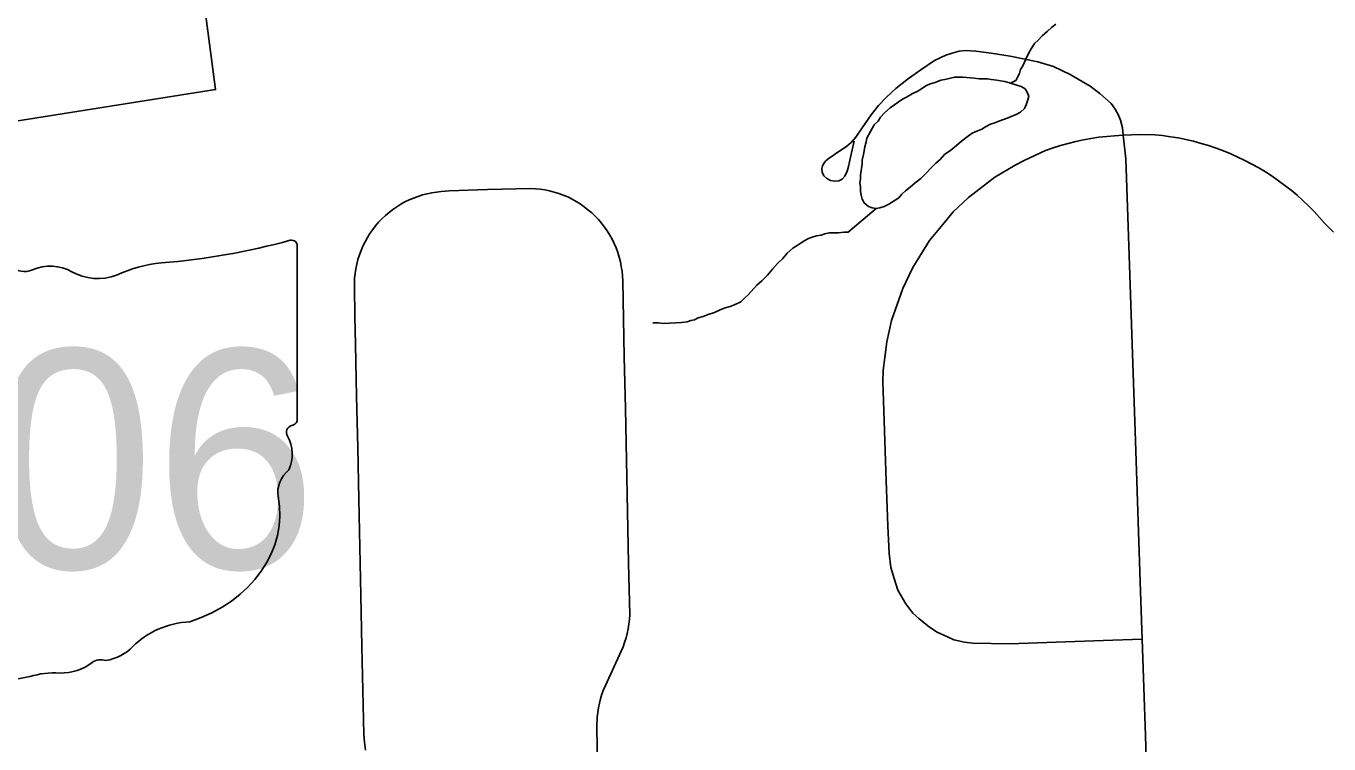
# Model space of a CAD drawing. Extents: x -11.4 to 84.1, y 11.1 to 59.
# Drawn here: x 28.606 to 29.392, y 41.967 to 42.399 of the extents above; entities that cross this region are included whole.
import ezdxf

# ---------------------------------------------------------------- set-up
doc = ezdxf.new("R2010")
doc.units = 0
for name, color, linetype in [('GM_X_City_Street', 7, 'Continuous'), ('GM_X_Corporation', 7, 'Continuous'), ('GM_X_Minor_Lake', 7, 'Continuous'), ('GM_X_Minor_River', 7, 'Continuous'), ('GM_X_State_Shield', 7, 'Continuous')]:
    doc.layers.add(name, color=color, linetype=linetype)

msp = doc.modelspace()

# ---------------------------------------------------------------- linework, layer by layer
at = {"layer": 'GM_X_City_Street'}
for points in [[(29.28172, 41.95073), (29.281, 41.97159), (29.28, 42.00063), (29.279, 42.02967), (29.27806, 42.0585), (29.27707, 42.08834), (29.27601, 42.11883), (29.27495, 42.14932), (29.27394, 42.17841), (29.27292, 42.20751), (29.27214, 42.23132), (29.27136, 42.25514), (29.27075, 42.27263), (29.27013, 42.29011), (29.26911, 42.31904), (29.26747, 42.33337), (29.26713, 42.33772), (29.26596, 42.34239), (29.26453, 42.34577), (29.26284, 42.34915), (29.26024, 42.3524), (29.25347, 42.35844), (29.24758, 42.36294), (29.23562, 42.37004), (29.22557, 42.37479), (29.21622, 42.37751), (29.19937, 42.38102), (29.18806, 42.38277), (29.1788, 42.38404), (29.17258, 42.38446), (29.16868, 42.38404), (29.16443, 42.38278), (29.16073, 42.38157), (29.15377, 42.37829), (29.14564, 42.3727), (29.13819, 42.36758), (29.13049, 42.36153), (29.12493, 42.35628), (29.12017, 42.3513), (29.11577, 42.34556), (29.11028, 42.33781), (29.10639, 42.33227), (29.10383, 42.32917), (29.10107, 42.32686), (29.09368, 42.32181), (29.0897, 42.31907), (29.08817, 42.31769), (29.08715, 42.3163), (29.08642, 42.31484), (29.08598, 42.31331), (29.08613, 42.3112), (29.08707, 42.30898), (29.08904, 42.30734), (29.09125, 42.30606), (29.09378, 42.30573), (29.09611, 42.30596), (29.09823, 42.30697), (29.09981, 42.30878), (29.10115, 42.31164), (29.10204, 42.31442), (29.10331, 42.32016), (29.10535, 42.32969)], [(29.279, 42.02967), (29.25544, 42.02896), (29.22723, 42.0279), (29.19903, 42.02684), (29.17692, 42.02732), (29.17194, 42.02801), (29.16551, 42.02937), (29.16172, 42.03112), (29.15548, 42.03395), (29.1509, 42.03697), (29.14447, 42.04213), (29.14086, 42.04544), (29.13648, 42.051), (29.13168, 42.05927), (29.12947, 42.06629), (29.12751, 42.07297), (29.12655, 42.08139), (29.12578, 42.09797), (29.1247, 42.12514), (29.12391, 42.1492), (29.12311, 42.17327), (29.12274, 42.18447), (29.12294, 42.19177), (29.12389, 42.19946), (29.12506, 42.20879), (29.12801, 42.22178), (29.13482, 42.24101), (29.14086, 42.25364), (29.15084, 42.26999), (29.15878, 42.27965), (29.16503, 42.28725), (29.17428, 42.29583), (29.19026, 42.308), (29.20253, 42.31531), (29.20828, 42.31843), (29.22083, 42.32418), (29.22533, 42.32574), (29.22983, 42.32716), (29.23438, 42.32843), (29.23898, 42.32957), (29.24362, 42.33055), (29.24826, 42.3314), (29.25295, 42.3321), (29.25764, 42.33264), (29.26238, 42.33304), (29.26747, 42.33337), (29.27751, 42.33377), (29.28667, 42.3336), (29.29137, 42.33312), (29.29606, 42.33248), (29.3007, 42.33169), (29.30534, 42.33076), (29.30998, 42.32969), (29.31453, 42.32846), (29.31908, 42.3271), (29.32358, 42.32559), (29.32798, 42.32396), (29.33239, 42.32216), (29.3367, 42.32024), (29.34096, 42.31819), (29.34518, 42.316), (29.3493, 42.31369), (29.35333, 42.31123), (29.35731, 42.30866), (29.36119, 42.30597), (29.36502, 42.30315), (29.36872, 42.30021), (29.37237, 42.29716), (29.37587, 42.294), (29.37928, 42.29073), (29.3826, 42.28735), (29.38581, 42.28387), (29.3889, 42.28029), (29.39429, 42.27486)], [(28.81094, 41.96288), (28.81023, 41.96758), (28.8099, 41.97232), (28.80934, 41.9988), (28.80878, 42.02527), (28.80812, 42.05633), (28.80751, 42.08516), (28.8069, 42.11399), (28.80624, 42.14505), (28.80558, 42.17612), (28.80493, 42.20718), (28.80457, 42.22436), (28.8042, 42.24154), (28.80434, 42.24727), (28.80463, 42.25013), (28.8051, 42.25295), (28.80567, 42.25576), (28.80638, 42.25855), (28.80729, 42.26128), (28.80828, 42.26397), (28.80942, 42.2666), (28.8107, 42.26917), (28.81207, 42.27168), (28.81359, 42.27412), (28.81525, 42.27646), (28.81701, 42.27873), (28.81885, 42.2809), (28.82085, 42.28298), (28.82293, 42.28496), (28.82511, 42.28682), (28.82738, 42.28858), (28.82976, 42.29022), (28.83217, 42.29173), (28.83468, 42.29313), (28.83724, 42.2944), (28.8399, 42.29553), (28.8426, 42.29652), (28.8453, 42.29739), (28.84809, 42.29811), (28.85089, 42.29869), (28.85373, 42.29914), (28.85657, 42.29943), (28.86127, 42.29988), (28.88452, 42.30066)], [(28.95079, 41.95258), (28.95042, 41.97697), (28.95057, 41.98265), (28.9509, 41.98549), (28.95133, 41.98829), (28.9519, 41.99108), (28.95261, 41.99383), (28.95346, 41.99656), (28.95446, 41.99922), (28.95555, 42.00184), (28.96499, 42.02246), (28.96613, 42.02507), (28.96712, 42.02775), (28.96798, 42.03046), (28.96869, 42.03322), (28.96926, 42.036), (28.96969, 42.03881), (28.96997, 42.04164), (28.97016, 42.04448), (28.96951, 42.07555), (28.96886, 42.10661), (28.9682, 42.13767), (28.96755, 42.16873), (28.9669, 42.1998), (28.96642, 42.22274), (28.96594, 42.24568), (28.9658, 42.24857), (28.96552, 42.25144), (28.9651, 42.2543), (28.96452, 42.25714), (28.96377, 42.25994), (28.96292, 42.2627), (28.96193, 42.26541), (28.96079, 42.26808), (28.95951, 42.27067), (28.95814, 42.2732), (28.95662, 42.27566), (28.95497, 42.27804), (28.95322, 42.28033), (28.95132, 42.28252), (28.94933, 42.28463), (28.94725, 42.28662), (28.94502, 42.2885), (28.94275, 42.29027), (28.94038, 42.29193), (28.93792, 42.29345), (28.93541, 42.29486), (28.9328, 42.29614), (28.93015, 42.29728), (28.92745, 42.29827), (28.92465, 42.29914), (28.92186, 42.29986), (28.91902, 42.30045), (28.91618, 42.30087), (28.91329, 42.30115), (28.9104, 42.3013), (28.88452, 42.30066)]]:
    msp.add_lwpolyline(points, dxfattribs=at)
at = {"layer": 'GM_X_Corporation'}
msp.add_lwpolyline([(28.5493, 42.33376), (28.72061, 42.36089), (28.70332, 42.49239), (28.64659, 42.49537), (28.64812, 42.54387), (28.55487, 42.54565)], dxfattribs=at)
at = {"layer": 'GM_X_Minor_Lake'}
for points in [[(29.11866, 42.28918), (29.12094, 42.28956), (29.12359, 42.29032), (29.12624, 42.29183), (29.1323, 42.29562), (29.13419, 42.2979), (29.13647, 42.29979), (29.13912, 42.30207), (29.14215, 42.30473), (29.14556, 42.30738), (29.15465, 42.31648), (29.1573, 42.31875), (29.15996, 42.32179), (29.16374, 42.32444), (29.16715, 42.32709), (29.17018, 42.32975), (29.17359, 42.3324), (29.17662, 42.33468), (29.17928, 42.33581), (29.1823, 42.33695), (29.18458, 42.33847), (29.18761, 42.33998), (29.19026, 42.34074), (29.19253, 42.34188), (29.19821, 42.34377), (29.20048, 42.34491), (29.20275, 42.34567), (29.20578, 42.34718), (29.20806, 42.34946), (29.20919, 42.35173), (29.20995, 42.35401), (29.21071, 42.35667), (29.20996, 42.35894), (29.20844, 42.36122), (29.20618, 42.36274), (29.20353, 42.36349), (29.19898, 42.36501), (29.19634, 42.36577), (29.19369, 42.36615), (29.19141, 42.36653), (29.18801, 42.36691), (29.18574, 42.36729), (29.18082, 42.3673), (29.17779, 42.36768), (29.17097, 42.36844), (29.1687, 42.36844), (29.16605, 42.36844), (29.16, 42.36692), (29.15772, 42.36655), (29.15431, 42.36503), (29.15129, 42.36427), (29.14863, 42.36313), (29.14598, 42.36124), (29.14333, 42.35972), (29.14029, 42.3582)], [(29.14029, 42.3582), (29.1403, 42.35821), (29.13689, 42.35631), (29.13462, 42.35518), (29.13197, 42.35328), (29.1297, 42.35176), (29.12705, 42.34987), (29.12364, 42.34684), (29.12136, 42.34418), (29.11985, 42.34191), (29.11757, 42.33963), (29.11302, 42.33167), (29.11264, 42.32939), (29.11188, 42.32636), (29.11112, 42.32181), (29.11036, 42.31839), (29.11036, 42.31612), (29.10922, 42.30929), (29.10922, 42.30701), (29.10883, 42.30474), (29.10921, 42.30208), (29.10921, 42.29943), (29.10959, 42.29715), (29.11034, 42.29487), (29.11147, 42.2926), (29.11412, 42.29032), (29.11639, 42.28956), (29.11866, 42.28918)]]:
    msp.add_lwpolyline(points, dxfattribs=at)
at = {"layer": 'GM_X_Minor_River'}
for points in [[(29.2269, 42.40027), (29.22428, 42.39832), (29.22204, 42.39601), (29.21867, 42.39329), (29.21643, 42.39059), (29.21418, 42.38865), (29.2116, 42.38443), (29.20976, 42.38098), (29.20682, 42.37484), (29.20572, 42.37292), (29.20499, 42.37063), (29.20279, 42.36641), (29.19974, 42.36476)], [(29.11866, 42.28918), (29.10178, 42.27502), (29.09912, 42.27497), (29.09609, 42.27454), (29.09305, 42.27449), (29.09039, 42.27445), (29.08774, 42.27402), (29.08547, 42.27323), (29.08282, 42.2728), (29.08018, 42.272), (29.07791, 42.2712), (29.07565, 42.27002), (29.0734, 42.26847), (29.07115, 42.26691), (29.06852, 42.26534), (29.06515, 42.26225), (29.06254, 42.25916), (29.05918, 42.25606), (29.0562, 42.25259), (29.05322, 42.24912), (29.04986, 42.24564), (29.04686, 42.24293), (29.045, 42.241), (29.04165, 42.23714), (29.0394, 42.23521), (29.03716, 42.23289), (29.03377, 42.23131), (29.03075, 42.23012), (29.02772, 42.22931), (29.0247, 42.22812), (29.02131, 42.22654), (29.01754, 42.22534), (29.01452, 42.22415), (29.01149, 42.22334), (29.00923, 42.22216), (29.00696, 42.22175), (29.0047, 42.22095), (29.00129, 42.22051), (28.99028, 42.21995), (28.98761, 42.22029), (28.98572, 42.22025), (28.9842, 42.22023)]]:
    msp.add_lwpolyline(points, dxfattribs=at)
at = {"layer": 'GM_X_State_Shield'}
for p, q in [((28.76972, 42.16204), (28.76972, 42.26673)), ((28.76969, 42.16207), (28.76972, 42.16204))]:
    msp.add_line(p, q, dxfattribs=at)
for centre, major_axis, start_param, end_param in [((28.65232, 42.5346), (0.34952, 0), 4.814394, 5.042369), ((28.76607, 42.26716), (0.00367, 0), 6.141152, 7.989035), ((28.60535, 42.25979), (0.01068, 0), 3.836095, 5.185415), ((28.62104, 42.23666), (0.02221, 0), 0.950623, 2.079405), ((28.6969, 42.20064), (0.07032, 0), 1.699011, 2.107814), ((28.64971, 42.26838), (0.02672, 0), 4.081561, 5.145723), ((28.76581, 42.16164), (0.00393, 0), 5.05454, 6.418171), ((28.76888, 42.15436), (0.00568, 0), 1.883978, 3.671073), ((28.73275, 42.14112), (0.03409, 0), 5.934695, 6.695948), ((28.78287, 42.11823), (0.0248, 0), 2.387724, 3.262537), ((28.6719, 42.10491), (0.08742, 0), 5.101752, 6.440018), ((28.70876, 42.00202), (0.04788, 0), 1.647645, 2.488434), ((28.6481, 42.03881), (0.02824, 0), 4.937069, 5.64225), ((28.59454, 42.04567), (0.05011, 0), 4.026481, 4.996735), ((28.62715, 42.03068), (0.0267, 0), 4.691044, 5.507374), ((28.6513, 42.0113), (0.00752, 0), 1.147584, 2.315152), ((28.62349, 41.97648), (0.04118, 0), 1.495662, 1.94098)]:
    msp.add_ellipse(centre, major_axis=major_axis, ratio=0.8, start_param=start_param, end_param=end_param, dxfattribs=at)

# ---------------------------------------------------------------- texts
msp.add_text('306', height=0.131836, dxfattribs=at).set_placement((28.48756, 42.07232))

doc.saveas('drawing.dxf')
